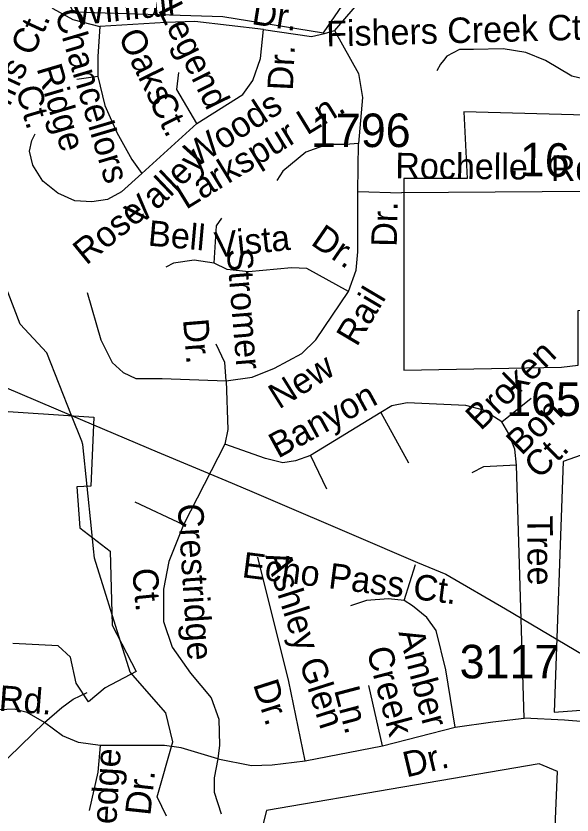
# Model space of a CAD drawing. Extents: x 2001466 to 2224147, y 644118 to 847247.
# Drawn here: x 2058515 to 2060590, y 748109 to 751088 of the extents above; entities that cross this region are included whole.
import ezdxf

# ---------------------------------------------------------------- set-up
doc = ezdxf.new("R2010")
doc.units = 0
for name, color, linetype in [('Exist Boundary Political City Limit New Hole', 7, 'Continuous'), ('Exist Boundary Political City Limit Old', 7, 'Continuous'), ('Exist Hydrographic Misc Water Feature', 7, 'Continuous'), ('Exist Road Non-System Type 51', 7, 'Continuous'), ('Exist Road Non-System Type 51 Label', 7, 'Continuous'), ('Exist Road Secondary Mileage Hundredths English Label', 7, 'Continuous'), ('Exist Road Secondary Type 51 Attributed', 7, 'Continuous'), ('Exist Road Secondary Type 51 Label', 7, 'Continuous'), ('Exist Road Secondary Type 51 Number Label', 7, 'Continuous'), ('Exist Utilities Electrical Transmission Line', 7, 'Continuous'), ('Map Preparation Boundary City Limit Buffer Line', 7, 'Continuous')]:
    doc.layers.add(name, color=color, linetype=linetype)

msp = doc.modelspace()

# ---------------------------------------------------------------- linework, layer by layer
at = {"layer": 'Exist Boundary Political City Limit New Hole'}
for points in [[(2059662.4, 751025.3), (2059965.4, 751468), (2059868.4, 751528.6), (2059916.9, 751637.8), (2059317, 752050.1), (2059480.5, 752250.2), (2059765.4, 752019.8), (2059862.2, 752074.4), (2059971.4, 751904.6), (2059995.6, 752808.1), (2059844.1, 752747.4), (2059462.4, 752359.4), (2059207.9, 752535.2), (2058771.6, 752086.5), (2058105, 752074.4), (2057620.2, 751959.1), (2057826.2, 751092), (2058517.1, 751425.6), (2058595.9, 751255.8), (2058650.4, 751255.8), (2058729.1, 751104.1), (2059286.6, 751085.9), (2059662.4, 751025.3)], [(2060550.1, 749779.2), (2060612, 749786.2), (2060612, 749990.2), (2060816, 749993.2), (2060822, 750713.9), (2060186.5, 750731.2), (2060198.6, 750482.6), (2059962.2, 750482.6), (2059962.2, 749767.1), (2060550.1, 749779.2)], [(2060823.8, 748515.2), (2060848.4, 748954.4), (2060911.9, 748959.3), (2060911.9, 748858.7), (2061488.9, 749030.4), (2061541.2, 748941.3), (2061713.5, 748918.2), (2061695.4, 749221.4), (2061762, 749191.1), (2061762, 749439.7), (2062016.5, 749433.6), (2062004.4, 749045.5), (2062077.1, 749015.2), (2062034.8, 748845.4), (2062816.4, 748699.9), (2062786.1, 749282), (2062531.6, 749282), (2062507.4, 749761.1), (2061273, 749780.9), (2061287.6, 749684.2), (2060557, 749427.6), (2060523.1, 748493.1), (2060823.8, 748515.2)], [(2060507.9, 747198.3), (2060503.1, 747503.7), (2060535.1, 748271), (2060466.5, 748300.4), (2059449.6, 748125.8), (2059394.8, 747912.1), (2059364.9, 747873.4), (2059415.4, 747847.6), (2059418.6, 747744.5), (2059334.6, 747746.6), (2059323.1, 747672.6), (2060040.6, 747190.4), (2060507.9, 747198.3)]]:
    msp.add_lwpolyline(points, dxfattribs=at)
at = {"layer": 'Exist Boundary Political City Limit Old'}
for points in [[(2056508, 750206), (2057255.5, 750182.5), (2057226.7, 749697.5), (2058541.7, 749609.7)], [(2058541.7, 749609.7), (2058806.2, 749592.1), (2058794.6, 749335.2), (2058742.7, 749332.3), (2058754.2, 749179.3), (2058866.7, 749092.7), (2058874, 748817), (2058963.4, 748643.8), (2058848, 748583.2), (2058785.8, 748531.1)], [(2058785.8, 748531.1), (2058740.2, 748600.9), (2058719.1, 748698.1), (2058672.6, 748740.4), (2058503.8, 748748.6)]]:
    msp.add_lwpolyline(points, dxfattribs=at)
at = {"layer": 'Exist Hydrographic Misc Water Feature'}
for p, q in [((2058760.5, 749502.4), (2058722.6, 749598.8)), ((2058804.4, 749102.1), (2058796.8, 749177.4)), ((2058924.2, 748698), (2058912.1, 748736.4)), ((2058941.8, 748641.9), (2058924.2, 748698))]:
    msp.add_line(p, q, dxfattribs=at)
for points in [[(2058722.6, 749598.8), (2058631.1, 749831.7), (2058531, 749938.8), (2058389.1, 750305.9), (2058104.1, 750738.2), (2058004, 750996.2), (2057953.9, 751041.1)], [(2058796.8, 749177.4), (2058765, 749491), (2058760.5, 749502.4)], [(2058912.1, 748736.4), (2058808, 749067), (2058804.4, 749102.1)], [(2059077.2, 748105.1), (2059042, 748176.3), (2059100, 748381.8), (2059075, 748490.6), (2058942.1, 748641), (2058941.8, 748641.9)]]:
    msp.add_lwpolyline(points, dxfattribs=at)
at = {"layer": 'Exist Road Non-System Type 51'}
for p, q in [((2059859.2, 751216.4), (2059703.9, 751034.4)), ((2060561.2, 748463.3), (2060410.7, 748470.8))]:
    msp.add_line(p, q, dxfattribs=at)
for points in [[(2058578.3, 751187.4), (2058652.9, 751116.5), (2058727.4, 751075.5), (2058828, 751049.4)], [(2059439.3, 751038.2), (2059182.1, 751068), (2059074, 751064.3), (2058828, 751049.4)], [(2058828, 751049.4), (2058820.6, 750937.5), (2058820.6, 750862.9)], [(2059189.6, 750687.6), (2059361, 750795.7), (2059398.3, 750848), (2059428.1, 750930), (2059439.3, 751038.2)], [(2059439.3, 751038.2), (2059618.2, 751012.1), (2059666.6, 751023.3), (2059703.9, 751034.4)], [(2059703.9, 751034.4), (2059793.3, 750874.1), (2059808.2, 750784.6), (2059793.3, 750613)], [(2060122.9, 750938.8), (2060109.6, 750922.8), (2060098.9, 750908.2), (2060085.6, 750884.2)], [(2060825, 750869.3), (2060758.1, 750858.4), (2060699.9, 750852.6), (2060635.8, 750852.6), (2060589.2, 750864.3), (2060490.2, 750922.5), (2060417.5, 750951.6), (2060333, 750966.2), (2060222.4, 750963.3), (2060170, 750963.3), (2060122.9, 750938.8)], [(2058820.6, 750862.9), (2058742.3, 750851.7)], [(2058820.6, 750862.9), (2058846.7, 750754.7), (2058891.4, 750654), (2058947.3, 750553.3), (2058984.6, 750501.1)], [(2059189.6, 750687.6), (2059115, 750814.4), (2059122.5, 750877.8)], [(2058984.6, 750501.1), (2059189.6, 750687.6)], [(2058984.6, 750501.1), (2058909.1, 750432.5), (2058856.2, 750403.8), (2058798.9, 750395), (2058735, 750399.4), (2058671.1, 750428.1), (2058616.1, 750472.2), (2058578.6, 750531.7), (2058565.4, 750584.6), (2058574.2, 750624.3), (2058587.4, 750648.5)], [(2059793.3, 750613), (2059744.1, 750608.9), (2059675.8, 750608.9), (2059596.5, 750580.2), (2059510.6, 750509.6), (2059488.6, 750474.4)], [(2059790.4, 750433.8), (2059793.3, 750613)], [(2059755.2, 750061.2), (2059783.8, 750140.6), (2059790.4, 750208.9), (2059790.4, 750433.8)], [(2059790.4, 750433.8), (2059952.9, 750428.9)], [(2059255, 750167), (2059263.8, 750305.9), (2059283.7, 750334.6)], [(2059255, 750167), (2059180.1, 750178), (2059103, 750167), (2059074.3, 750151.6)], [(2059755.2, 750061.2), (2059600.9, 750147.2), (2059543.6, 750149.4), (2059382.8, 750133.9), (2059303.5, 750142.8), (2059255, 750167)], [(2058781.3, 750056.8), (2058832, 749880.4), (2058873.8, 749796.6), (2058915.7, 749759.1), (2058962, 749737.1), (2059061.1, 749737.1), (2059299.1, 749728.3)], [(2059299.1, 749728.3), (2059396, 749741.5), (2059479.7, 749774.6), (2059581.1, 749829.7), (2059634, 749880.4), (2059755.2, 750061.2)], [(2059299.1, 749728.3), (2059294.7, 749796.6), (2059261.6, 749865)], [(2059299.1, 749728.3), (2059305.7, 749546.6), (2059294.7, 749491.5)], [(2060327.6, 749574.8), (2060437.7, 749663)], [(2060327.6, 749574.8), (2060259.3, 749618.9), (2060193.2, 749636.5), (2059975, 749645.4), (2059917.8, 749634.3), (2059875.9, 749610.1)], [(2059875.9, 749610.1), (2059613.7, 749449.1)], [(2059875.9, 749610.1), (2059979.5, 749422.7)], [(2060382.7, 749413.9), (2060376, 749473.4), (2060354, 749530.7), (2060327.6, 749574.8)], [(2059294.7, 749491.5), (2059140.4, 749191.6)], [(2059613.7, 749449.1), (2059558.6, 749429.3), (2059510.2, 749422.7), (2059446.3, 749438.1), (2059294.7, 749491.5)], [(2059613.7, 749449.1), (2059673.2, 749325.7)], [(2060382.7, 749413.9), (2060259.3, 749407.3), (2060215.2, 749385.2)], [(2060410.7, 748470.8), (2060382.7, 749413.9)], [(2059140.4, 749191.6), (2058959.8, 749275.4)], [(2059140.4, 749191.6), (2059085.4, 749054.9), (2059065.5, 748951.3), (2059065.5, 748830), (2059098.6, 748735.2), (2059166.9, 748638.2), (2059244, 748545.6), (2059272.6, 748466.3), (2059274.8, 748369.2), (2059268.2, 748318.5)], [(2059594.3, 748311.5), (2059532.6, 748606.9), (2059418.1, 749069.9)], [(2059964, 748909), (2060005.9, 749043.5)], [(2059964, 748909), (2059904.5, 748915.6), (2059823, 748909), (2059763.5, 748889.1)], [(2060153.4, 748436.2), (2060118.3, 748651), (2060083, 748796.5), (2060047.8, 748845), (2059994.9, 748889.1), (2059964, 748909)], [(2059882.9, 748366.6), (2059831.8, 748591.5)], [(2058621.2, 748453.6), (2058686.6, 748509.9), (2058728.4, 748540.8), (2058780.7, 748565.6)], [(2058621.2, 748453.6), (2058557.6, 748491.1), (2058508.6, 748503.2), (2058424.1, 748499.9), (2058254.3, 748512.4), (2058151.3, 748508.4)], [(2060153.4, 748436.2), (2060293.8, 748456.9), (2060410.7, 748470.8)], [(2057777.8, 747607), (2057940.5, 747773.2), (2058127.2, 747966.5), (2058487.6, 748323.2), (2058621.2, 748453.6)], [(2058829.8, 748367.9), (2058748.3, 748379.8), (2058688.8, 748404.1), (2058621.2, 748453.6)], [(2059882.9, 748366.6), (2060153.4, 748436.2)], [(2058829.8, 748367.9), (2058821, 748268.7), (2058787.9, 748126.3)], [(2059268.2, 748318.5), (2059131.6, 748359.1), (2059069.9, 748367.9), (2058871.6, 748367.9), (2058829.8, 748367.9)], [(2059594.3, 748311.5), (2059882.9, 748366.6)], [(2059268.2, 748318.5), (2059255, 748247.5), (2059255, 748194.6), (2059281.4, 748113)], [(2059268.2, 748318.5), (2059393.8, 748293.8), (2059470.9, 748296), (2059594.3, 748311.5)]]:
    msp.add_lwpolyline(points, dxfattribs=at)
at = {"layer": 'Exist Road Secondary Type 51 Attributed'}
for points in [[(2060827.8, 750435.3), (2059952.9, 750428.9)], [(2061193.9, 748411), (2060849.5, 748439), (2060561.2, 748463.3)]]:
    msp.add_lwpolyline(points, dxfattribs=at)
at = {"layer": 'Exist Utilities Electrical Transmission Line'}
for points in [[(2055363.2, 751096.5), (2055678, 750949.8), (2056379.3, 750619.4), (2057281.1, 750217), (2058094, 749866.3), (2058722.6, 749598.8)], [(2058722.6, 749598.8), (2059041.7, 749462.9), (2059297.6, 749355.7), (2059394.6, 749315.2)], [(2059394.6, 749315.2), (2059474.1, 749282.1), (2059767.5, 749156.1), (2060013.4, 749051.1), (2060118.5, 749006.9), (2060341.8, 748878.3), (2060792.4, 748611.1), (2060828.3, 748588.6)]]:
    msp.add_lwpolyline(points, dxfattribs=at)
at = {"layer": 'Map Preparation Boundary City Limit Buffer Line'}
for points in [[(2059662.4, 751025.3), (2059965.4, 751468), (2059868.4, 751528.6), (2059916.9, 751637.8), (2059317, 752050.1), (2059480.5, 752250.2), (2059765.4, 752019.8), (2059862.2, 752074.4), (2059971.4, 751904.6), (2059995.6, 752808.1), (2059844.1, 752747.4), (2059462.4, 752359.4), (2059207.9, 752535.2), (2058771.6, 752086.5), (2058105, 752074.4), (2057620.2, 751959.1), (2057826.2, 751092), (2058517.1, 751425.6), (2058595.9, 751255.8), (2058650.4, 751255.8), (2058729.1, 751104.1), (2059286.6, 751085.9), (2059662.4, 751025.3)], [(2060550.1, 749779.2), (2060612, 749786.2), (2060612, 749990.2), (2060816, 749993.2), (2060822, 750713.9), (2060186.5, 750731.2), (2060198.6, 750482.6), (2059962.2, 750482.6), (2059962.2, 749767.1), (2060550.1, 749779.2)], [(2060823.8, 748515.2), (2060848.4, 748954.4), (2060911.9, 748959.3), (2060911.9, 748858.7), (2061488.9, 749030.4), (2061541.2, 748941.3), (2061713.5, 748918.2), (2061695.4, 749221.4), (2061762, 749191.1), (2061762, 749439.7), (2062016.5, 749433.6), (2062004.4, 749045.5), (2062077.1, 749015.2), (2062034.8, 748845.4), (2062816.4, 748699.9), (2062786.1, 749282), (2062531.6, 749282), (2062507.4, 749761.1), (2061273, 749780.9), (2061287.6, 749684.2), (2060557, 749427.6), (2060523.1, 748493.1), (2060823.8, 748515.2)], [(2060507.9, 747198.3), (2060503.1, 747503.7), (2060535.1, 748271), (2060466.5, 748300.4), (2059449.6, 748125.8), (2059394.8, 747912.1), (2059364.9, 747873.4), (2059415.4, 747847.6), (2059418.6, 747744.5), (2059334.6, 747746.6), (2059323.1, 747672.6), (2060040.6, 747190.4), (2060507.9, 747198.3)]]:
    msp.add_lwpolyline(points, dxfattribs=at)

# ---------------------------------------------------------------- texts
at = {"layer": 'Exist Road Non-System Type 51 Label'}
for s, rotation, p in [('Winfair', 6.0923, (2058731.8, 751051.7)), ('Dr.', 350.9792, (2059391.6, 751058.5)), ('Legend', 296.174, (2059043.2, 751111.8)), ('Chancellors', 286.4946, (2058659.6, 751100)), ('Fishers Creek Ct.', 1.5081, (2059673.6, 750974.3)), ('Farms Ct.', 65.2382, (2058412.2, 750575.6)), ('Oaks', 296.174, (2058894.6, 751013.2)), ('Dr.', 87.2752, (2059547.9, 750808.9)), ('Ridge', 286.4946, (2058591.6, 750893.3)), ('Ct.', 286.4946, (2058513, 750815)), ('Ct.', 296.174, (2059008.9, 750774.7)), ('Larkspur Ln.', 31.5507, (2059149.5, 750364.8)), ('Woods', 32.872, (2059184.8, 750520.7)), ('Valley', 43.6204, (2058978.3, 750303.2)), ('Rose', 39.3068, (2058777.6, 750156.5)), ('Dr.', 88.8212, (2059935.6, 750226.9)), ('Bell', 354.9172, (2059005.5, 750232.4)), ('Vista', 6.0131, (2059260.8, 750186.9)), ('Dr.', 325.5447, (2059611.2, 750238.1)), ('Stromer ', 274.664, (2059301.6, 750217.6)), ('Rail', 59.3382, (2059786.8, 749851.9)), ('Dr.', 274.664, (2059138.3, 749956.4)), ('Broken', 44.191, (2060249.1, 749539.2)), ('New', 32.0211, (2059496.5, 749620.2)), ('Banyon', 28.6869, (2059492.8, 749437)), ('Bon', 44.191, (2060400.8, 749446.4)), ('Ct.', 44.191, (2060467.3, 749357.9)), ('Crestridge', 273.7581, (2059118, 749267.5)), ('Tree', 270.4192, (2060422.5, 749225.5)), ('Echo Pass Ct.', 352.7498, (2059355.6, 748996.2)), ('Ashley Glen', 287.7323, (2059444.6, 749076)), ('Ct.', 275.5774, (2058948.1, 749025.6)), ('Amber', 284.8158, (2059941.6, 748790.3)), ('Creek', 284.8158, (2059822.4, 748724.5)), ('Dr.', 287.7323, (2059399, 748596.6)), ('Ln.', 284.8158, (2059701.4, 748575.4)), ('Whitesedge', 86.5521, (2058866.2, 747685.5)), ('Dr.', 13.4034, (2059971.7, 748248.8)), ('Dr.', 83.8749, (2059016.5, 748104.6))]:
    msp.add_text(s, height=95, rotation=rotation, dxfattribs=at).set_placement(p)
at = {"layer": 'Exist Road Secondary Mileage Hundredths English Label'}
msp.add_text('.16', height=125, rotation=358.8303, dxfattribs=at).set_placement((2060347.4, 750492.5))
at = {"layer": 'Exist Road Secondary Type 51 Label'}
for s, rotation, p in [('Rochelle', 359.4297, (2059929.9, 750483.2)), ('Rd.', 355.5268, (2058449.2, 748498.4))]:
    msp.add_text(s, height=95, rotation=rotation, dxfattribs=at).set_placement(p)
msp.add_text('Rd.', height=95, dxfattribs=at).set_placement((2060510.3, 750473.4))
at = {"layer": 'Exist Road Secondary Type 51 Number Label'}
for s, p in [('1796', (2059615.6, 750599.4)), ('1653', (2060343.7, 749597.3)), ('3117', (2060170.2, 748618.6))]:
    msp.add_text(s, height=125, dxfattribs=at).set_placement(p)

doc.saveas('drawing.dxf')
